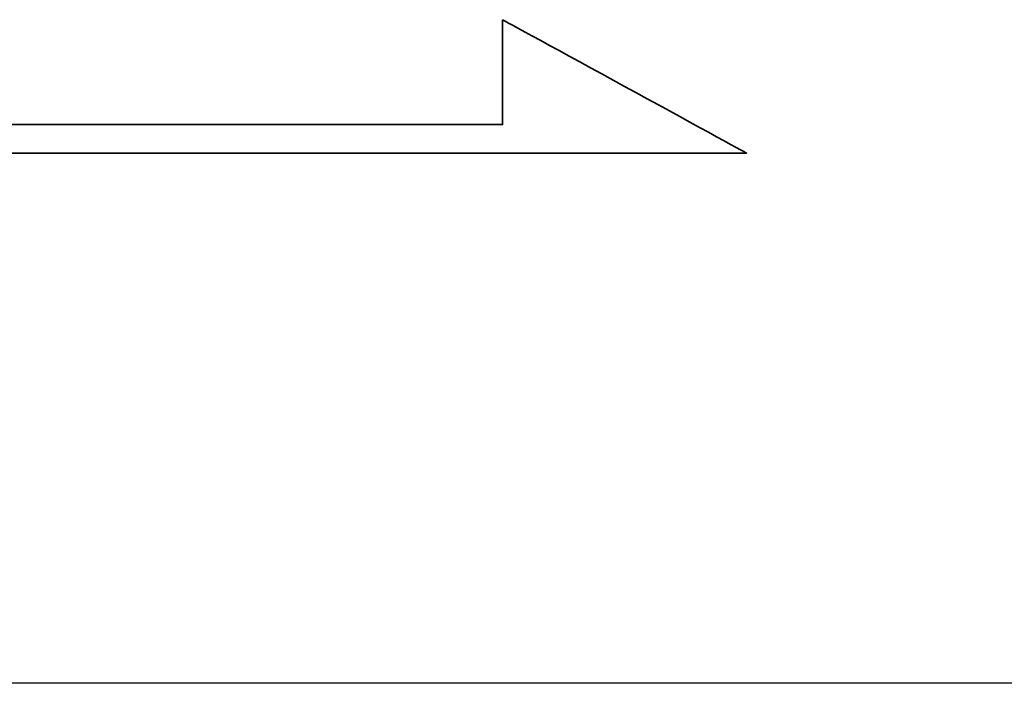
# Model space of a CAD drawing. Header units: millimetres. Extents: x -227 to 3135, y -1502 to 860.
# Tile 531 of 582: x 1248.56 to 1255.51, y -461.55 to -456.87. Entities that reach past the tile are written whole.
import ezdxf

# ---------------------------------------------------------------- set-up
doc = ezdxf.new("R2010")
doc.units = ezdxf.units.MM
doc.layers.add('2', color=7, linetype='CONTINUOUS', true_color=0xffffff)
doc.layers.add('DIM', color=4, linetype='CONTINUOUS')
doc.layers.add('layer 1', color=7, linetype='CONTINUOUS')

# ---------------------------------------------------------------- blocks, each defined once
blk = doc.blocks.new('TBI MOTION logo(完整正式版)')
at = {"layer": 'layer 1', "color": 22, "lineweight": 35}
blk.add_open_spline([(75.90875, -9.47875), (75.90875, -9.47875), (75.90875, -12.28625), (75.90875, -12.28625), (75.90875, -12.28625), (75.90875, -12.28625), (75.90875, -12.47875), (75.90875, -12.47875), (75.90875, -12.47875), (75.90875, -12.47875), (75.71625, -12.47875), (75.71625, -12.47875), (75.71625, -12.47875), (75.71625, -12.47875), (-88.32875, -12.47875), (-88.32875, -12.47875), (-88.32875, -12.47875), (-88.32875, -12.47875), (-88.32875, -13.29375), (-88.32875, -13.29375), (-88.32875, -13.29375), (-88.32875, -13.29375), (82.89125, -13.29375), (82.89125, -13.29375), (82.89125, -13.29375), (82.89125, -13.29375), (75.90875, -9.47875), (75.90875, -9.47875)], degree=3, knots=[0, 0, 0, 0, 0.14285714, 0.14285714, 0.14285714, 0.14285715, 0.28571429, 0.28571429, 0.28571429, 0.2857143, 0.42857143, 0.42857143, 0.42857143, 0.42857144, 0.57142857, 0.57142857, 0.57142857, 0.57142858, 0.71428571, 0.71428571, 0.71428571, 0.71428572, 0.85714286, 0.85714286, 0.85714286, 0.85714287, 1, 1, 1, 1], dxfattribs=at)

msp = doc.modelspace()

# ---------------------------------------------------------------- linework, layer by layer
at = {"layer": '2', "linetype": 'Continuous'}
msp.add_line((1343.5138, -461.5462), (1238.6079, -461.5462), dxfattribs=at)

# ---------------------------------------------------------------- block references
at = {"layer": 'DIM', "color": 7, "xscale": 0.246592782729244, "yscale": 0.246592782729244, "zscale": 0.246592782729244}
msp.add_blockref('TBI MOTION logo(完整正式版)', (1233.252, -454.5292), dxfattribs=at)

doc.saveas('drawing.dxf')
